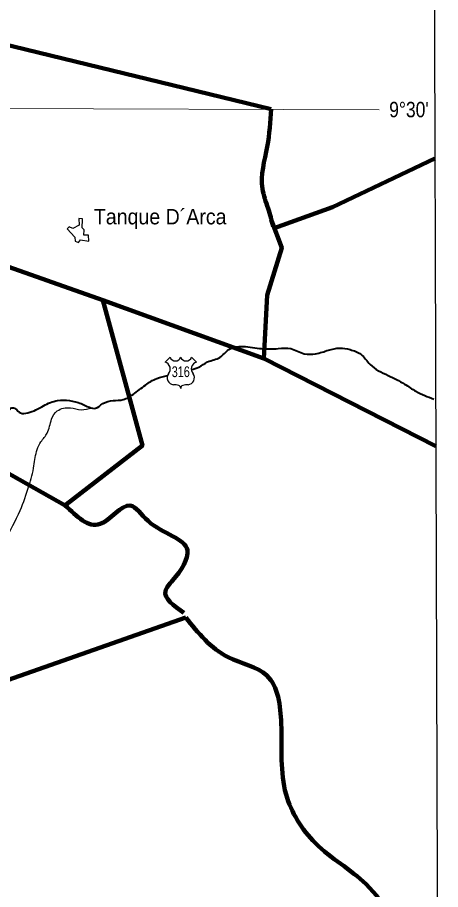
# Model space of a CAD drawing. Extents: x 553962 to 842807, y 8883888 to 9032388.
# Drawn here: x 779754 to 793496, y 8923744 to 8952056 of the extents above; entities that cross this region are included whole.
import ezdxf
from ezdxf.enums import TextEntityAlignment as Align

# ---------------------------------------------------------------- set-up
doc = ezdxf.new("R2010")
doc.units = 0
doc.header["$LTSCALE"] = 150
for name, color, linetype, lineweight in [('1', 7, 'Continuous', 13), ('12', 7, 'Continuous', 25), ('21', 7, 'Continuous', 25), ('3', 7, 'Continuous', 13), ('48', 7, 'Continuous', 25), ('9', 7, 'Continuous', 90)]:
    doc.layers.add(name, color=color, linetype=linetype, lineweight=lineweight)
doc.layers.add('41', color=7, linetype='Continuous')
doc.layers.add('46', color=7, linetype='Continuous')

msp = doc.modelspace()

# ---------------------------------------------------------------- linework, layer by layer
at = {"layer": '1'}
msp.add_line((565315.3, 8949866.8), (791497.7, 8949052.2), dxfattribs=at)
at = {"layer": '12', "lineweight": 40}
for points in [[(761549.2, 8957020.4), (762383.1, 8955993.9), (763257, 8954902.9), (764214.4, 8953717.3), (766168.2, 8951324.4), (767086.6, 8950171.6), (770317.8, 8946184.2), (771971, 8944146), (773006.3, 8942876.2), (773223.4, 8942642.3), (773373.7, 8942274.8), (774008.3, 8940921.5), (774359, 8940136.3), (774475.8, 8939919.1), (774642.8, 8939785.5), (774893.3, 8939668.5), (775511.2, 8939484.7), (775928.6, 8939267.5), (776078.9, 8939184), (776379.5, 8938916.7), (776680.1, 8938749.6), (776830.4, 8938582.6), (777398.1, 8938348.7), (777899.1, 8938231.7), (778550.4, 8938482.3), (779134.8, 8938866.6), (779452.1, 8939250.8), (779569, 8939384.5), (779685.9, 8939351.1), (779852.9, 8939217.4), (780086.7, 8939217.4), (780604.3, 8939451.3), (781055.2, 8939618.4), (781439.3, 8939618.4), (781823.3, 8939518.1), (782090.5, 8939401.2), (782290.9, 8939367.8), (782524.7, 8939518.1), (782858.7, 8939618.4), (783192.6, 8939651.8), (783509.9, 8939818.9), (783910.7, 8940119.6), (784278.1, 8940336.8), (784625.2, 8940434.5)], [(785398.3, 8940626.9), (785647.4, 8940704.3), (785931.2, 8940871.4), (786332, 8941021.8), (786615.9, 8941272.4), (787083.5, 8941372.6), (787684.6, 8941305.8), (788219, 8941305.8), (788636.5, 8941305.8), (789070.6, 8941138.7), (789438, 8941138.7), (789855.5, 8941255.7)], [(789855.5, 8941255.7), (790222.9, 8941322.5), (790556.8, 8941272.4), (790907.5, 8941122), (791208.1, 8940787.9), (791792.6, 8940437), (792326.9, 8940153), (792694.3, 8939919.1), (793278.8, 8939668.5)]]:
    msp.add_spline(points, degree=3, dxfattribs=at)
at = {"layer": '12'}
msp.add_spline([(774356.7, 8932040.9), (774893.9, 8932329.3), (775282.4, 8932656.4), (775507.2, 8932942.7), (775793.5, 8933065.3), (776774.8, 8933249.3), (777572.2, 8933412.9), (777960.7, 8933535.6), (778451.3, 8933985.3), (778901.1, 8934353.3), (779350.9, 8935068.9), (779841.6, 8936050.3), (780127.8, 8936847.6), (780291.4, 8937501.9), (780393.6, 8938033.4), (780516.3, 8938278.8), (780720.7, 8938565), (780863.8, 8939014.8), (781047.8, 8939280.6), (781477.2, 8939382.8), (781824.8, 8939321.5), (782163.7, 8939377.8)], degree=3, dxfattribs=at)
at = {"layer": '21'}
msp.add_lwpolyline([(782068, 8944791.6), (782057.7, 8944984.8), (781912.3, 8944989.1), (781919.3, 8945159.5), (781854.8, 8945223), (781863, 8945498.7), (781863.2, 8945516.3), (781743, 8945525.3), (781760.5, 8945307), (781556.3, 8945201.7), (781439.1, 8945255.8), (781368.2, 8945189.1), (781618.3, 8944920.1), (781624.3, 8944789.7), (781739.1, 8944748.1), (781797.8, 8944840.2)], close=True, dxfattribs=at)
at = {"layer": '3', "lineweight": 25}
msp.add_lwpolyline([(563033.9, 9026438.8), (793061.1, 9026438.8), (793495.6, 8889836.8), (563468.3, 8889836.8)], close=True, dxfattribs=at)
at = {"layer": '48'}
for p, q in [((784549.3, 8940864.5), (784709.3, 8941024.4)), ((785408.6, 8941024.4), (785568.6, 8940864.5))]:
    msp.add_line(p, q, dxfattribs=at)
for centre, radius, start, end in [((784884.1, 8941091.4), 187.2, 200.95927, 339.04073), ((785233.8, 8941091.4), 187.2, 200.95927, 339.04073), ((784487.3, 8940642.7), 230.3, 317.5721, 74.36886), ((785630.6, 8940642.7), 230.3, 105.62774, 222.4279), ((784840.8, 8940357.5), 224.7, 144.73733, 264.65778), ((785277.1, 8940357.5), 224.7, 275.34222, 35.26267), ((784818.8, 8939544.1), 589.7, 72.89371, 89.90057), ((784964.6, 8940017.4), 94.4, 357.69345, 72.92955), ((785153.3, 8940017.4), 94.4, 107.07045, 182.30655), ((785299, 8939544.1), 589.7, 90.09943, 107.10629)]:
    msp.add_arc(centre, radius, start, end, dxfattribs=at)
at = {"layer": '9'}
for p, q in [((779222.2, 8951211.2), (787995, 8949076.7)), ((782526.1, 8942878.5), (771355.2, 8946811.1)), ((787760.8, 8940985.8), (793341.9, 8938141)), ((787760.8, 8940985.8), (793341.9, 8938141))]:
    msp.add_line(p, q, dxfattribs=at)
for points in [[(793312.2, 8947480.4), (789981.2, 8945899), (788096.9, 8945214.4)], [(793312.2, 8947480.4), (789981.2, 8945899), (788096.9, 8945214.4)], [(782526.1, 8942878.5), (787760.8, 8940985.8), (787869.6, 8943035.4), (788337.5, 8944573.8), (788005.2, 8945458.5)], [(769262.3, 8944467.1), (774822.1, 8939873.5), (781306.6, 8936216.9)], [(781336.6, 8936240), (783812, 8938154.4), (782526.1, 8942878.5)], [(785228, 8932570.7), (773847.7, 8928582.9), (772905.7, 8929437.8), (766683.7, 8930666.8), (762959.3, 8929647.4)]]:
    msp.add_lwpolyline(points, dxfattribs=at)
for points in [[(788054.5, 8945281.7), (787894.4, 8945856.5), (787708.9, 8946496.2), (787865.6, 8947860), (787995, 8949076.7)], [(785158.1, 8932730.4), (784558.7, 8933436), (784793.4, 8933780.1), (785277.2, 8934758.1), (784000.5, 8935708.8), (783414, 8936210.6), (782437.6, 8935613.1), (781306.6, 8936216.9)], [(785228, 8932570.7), (786596.9, 8931287.5), (787857.2, 8930689.4), (788320, 8929128.3), (788478.3, 8926833.8), (789430.8, 8925249.3), (791075.7, 8923916.1), (791912, 8922868)]]:
    msp.add_spline(points, degree=3, dxfattribs=at)

# ---------------------------------------------------------------- texts
at = {"layer": '41', "width": 0.95}
msp.add_text('Tanque D´Arca', height=500, dxfattribs=at).set_placement((782236.3, 8945338.2))
at = {"layer": '46', "width": 0.85}
msp.add_text("9°30'", height=500, dxfattribs=at).set_placement((792469.3, 8948815.9), align=Align.CENTER)
at = {"layer": '48', "width": 0.75}
msp.add_text('316', height=350, dxfattribs=at).set_placement((785058.5, 8940380.2), align=Align.CENTER)

doc.saveas('drawing.dxf')
